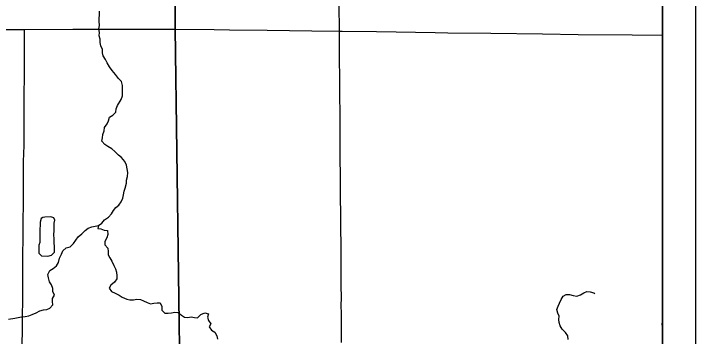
# Model space of a CAD drawing. Extents: x 0 to 34, y 0 to 22.
# Drawn here: x 28.262 to 30.344, y 17.236 to 18.221 of the extents above; entities that cross this region are included whole.
import ezdxf

# ---------------------------------------------------------------- set-up
doc = ezdxf.new("R2010")
doc.units = 0
for name, color, linetype in [('GM_X_Corporation', 7, 'Continuous'), ('GM_X_County_Road', 7, 'Continuous'), ('GM_X_Minor_Lake', 7, 'Continuous'), ('GM_X_Minor_River', 7, 'Continuous'), ('GM_X_State_Route', 7, 'Continuous'), ('GM_X_Township_Road', 7, 'Continuous'), ('SH_Data', 7, 'Continuous')]:
    doc.layers.add(name, color=color, linetype=linetype)

msp = doc.modelspace()

# ---------------------------------------------------------------- linework, layer by layer
at = {"layer": 'GM_X_Corporation'}
for points in [[(28.775, 16.6777), (28.7553, 18.174), (28.7532, 18.52), (28.7531, 18.5321), (28.758, 19.3951), (28.7506, 19.9239), (23.4438, 19.9239), (23.4438, 15.6034)], [(30.2438, 15.6706), (30.2438, 19.9239), (28.7506, 19.9239), (28.758, 19.3951), (28.7531, 18.5321), (28.7532, 18.52), (28.7553, 18.174), (28.775, 16.6777)]]:
    msp.add_lwpolyline(points, dxfattribs=at)
at = {"layer": 'GM_X_County_Road'}
for points in [[(29.257, 18.167), (29.2567, 18.1902), (29.2563, 18.2256), (29.256, 18.256), (29.2557, 18.2839), (29.2555, 18.3168), (29.2553, 18.3349), (29.2552, 18.3628), (29.255, 18.3864), (29.2547, 18.4132), (29.2544, 18.4337), (29.2542, 18.4511), (29.2539, 18.4808), (29.2537, 18.4929)], [(29.2635, 17.217), (29.2632, 17.2406), (29.263, 17.2617), (29.2629, 17.2847), (29.2627, 17.3071), (29.2626, 17.3288), (29.2627, 17.3549), (29.2624, 17.3903), (29.2625, 17.4115), (29.2625, 17.4214), (29.262, 17.4599), (29.262, 17.4854), (29.2619, 17.5209), (29.2613, 17.56), (29.2611, 17.5849), (29.2606, 17.6246), (29.2603, 17.6451), (29.2602, 17.657), (29.2601, 17.6781), (29.26, 17.7023), (29.2596, 17.7433), (29.2594, 17.7626), (29.2593, 17.7887), (29.259, 17.8278), (29.2587, 17.8639), (29.2586, 17.8919), (29.2586, 17.9316), (29.2584, 17.9559), (29.2584, 17.9826), (29.2578, 18.0087), (29.2576, 18.0447), (29.2574, 18.0628), (29.2571, 18.0876), (29.2569, 18.123), (29.257, 18.1485), (29.257, 18.167)]]:
    msp.add_lwpolyline(points, dxfattribs=at)
at = {"layer": 'GM_X_Minor_Lake'}
msp.add_line((28.342, 17.565), (28.3421, 17.5225), dxfattribs=at)
for points in [[(28.3421, 17.5225), (28.3392, 17.5145), (28.3389, 17.5031), (28.3387, 17.4898), (28.3467, 17.4819), (28.3664, 17.481), (28.3774, 17.4834), (28.3864, 17.4934), (28.3866, 17.509), (28.386, 17.5222), (28.3852, 17.5329), (28.385, 17.5465), (28.3853, 17.5579), (28.3859, 17.5708), (28.3861, 17.5815), (28.3879, 17.591), (28.3841, 17.5974), (28.3757, 17.6003), (28.3568, 17.6001), (28.3507, 17.5989), (28.3458, 17.5962), (28.3429, 17.5848), (28.3427, 17.573), (28.342, 17.565)], [(30.2438, 17.2808), (30.2409, 17.2745), (30.2421, 17.2643), (30.2422, 17.2571), (30.2438, 17.2538)]]:
    msp.add_lwpolyline(points, dxfattribs=at)
at = {"layer": 'GM_X_Minor_River'}
for points in [[(28.5795, 17.94), (28.5899, 17.9591), (28.5943, 17.9702), (28.5946, 17.9804), (28.5941, 17.9918), (28.5943, 18.0017), (28.5908, 18.0134), (28.5824, 18.0232), (28.5728, 18.0348), (28.5624, 18.0469), (28.5551, 18.0582), (28.547, 18.071), (28.542, 18.0808), (28.5354, 18.0917), (28.5334, 18.1016), (28.5329, 18.1118), (28.5282, 18.1224), (28.5259, 18.1323), (28.5257, 18.1429), (28.5233, 18.1531), (28.5244, 18.1634), (28.5223, 18.1748), (28.5238, 18.1846), (28.5232, 18.1976), (28.5235, 18.207), (28.5242, 18.2165), (28.5237, 18.2279)], [(28.2459, 17.2889), (28.2655, 17.2915), (28.2761, 17.2935), (28.2863, 17.2955), (28.2973, 17.2968), (28.3086, 17.2992), (28.3188, 17.3027), (28.3305, 17.3074), (28.3422, 17.3136), (28.3531, 17.3172), (28.3629, 17.318), (28.3727, 17.3223), (28.3813, 17.3327), (28.3801, 17.3422), (28.3804, 17.3517), (28.3863, 17.362), (28.382, 17.373), (28.3819, 17.3824), (28.3773, 17.393), (28.3715, 17.4028), (28.3687, 17.4142), (28.3663, 17.4248), (28.3726, 17.4366), (28.3824, 17.4436), (28.3929, 17.4509), (28.3985, 17.4616), (28.4017, 17.475), (28.4077, 17.4868), (28.4125, 17.4971), (28.4226, 17.5063), (28.4343, 17.5088), (28.4448, 17.5191), (28.4515, 17.5299), (28.459, 17.5394), (28.4702, 17.5494), (28.4799, 17.5594), (28.4897, 17.5664), (28.5003, 17.5707), (28.5105, 17.5719), (28.5207, 17.5747), (28.5312, 17.5817), (28.5398, 17.5917), (28.5511, 17.6001), (28.5608, 17.6098), (28.5668, 17.6201), (28.5735, 17.6296), (28.5832, 17.6366), (28.5907, 17.6462), (28.5955, 17.6576), (28.5973, 17.6683), (28.5998, 17.6786), (28.6027, 17.6881), (28.6064, 17.703), (28.607, 17.7128), (28.6092, 17.7243), (28.6105, 17.736), (28.6089, 17.7474), (28.6061, 17.7584), (28.6011, 17.7693), (28.5915, 17.7814), (28.5816, 17.7892), (28.5712, 17.7998), (28.5613, 17.8084), (28.5498, 17.8151), (28.5399, 17.8218), (28.5315, 17.8319), (28.5336, 17.8415), (28.5339, 17.8521), (28.5383, 17.8635), (28.5397, 17.8738), (28.5472, 17.8842), (28.5516, 17.8941), (28.5545, 17.9047), (28.5643, 17.9106), (28.5744, 17.9202), (28.5747, 17.9301), (28.5795, 17.94)], [(28.5207, 17.5747), (28.5189, 17.5652), (28.5284, 17.5642), (28.5383, 17.5605), (28.5485, 17.5591), (28.5498, 17.5473), (28.5461, 17.5367), (28.5405, 17.526), (28.5403, 17.5153), (28.5491, 17.5048), (28.5504, 17.4946), (28.5505, 17.4851), (28.5555, 17.4753), (28.562, 17.4651), (28.5679, 17.4526), (28.5729, 17.4424), (28.576, 17.4322), (28.5773, 17.4212), (28.5767, 17.4117), (28.5696, 17.401), (28.5587, 17.3925), (28.5531, 17.383), (28.5612, 17.3732), (28.5722, 17.3676), (28.584, 17.3617), (28.5936, 17.3553), (28.6073, 17.3498), (28.6168, 17.348), (28.6281, 17.3478), (28.6379, 17.3494), (28.6489, 17.3488), (28.6585, 17.3443), (28.6695, 17.3395), (28.6798, 17.3358), (28.69, 17.3371), (28.6998, 17.3384), (28.7097, 17.3385), (28.7143, 17.3268), (28.7144, 17.3161), (28.724, 17.3071), (28.7339, 17.3072), (28.7441, 17.3077), (28.7543, 17.3101), (28.7638, 17.3084), (28.7745, 17.3009), (28.784, 17.2949), (28.7939, 17.2939), (28.8037, 17.2955), (28.8139, 17.2934), (28.8238, 17.2924), (28.8335, 17.3023), (28.8456, 17.3074), (28.857, 17.3045), (28.8541, 17.295), (28.8565, 17.2844), (28.8638, 17.2746), (28.8593, 17.2651), (28.8666, 17.2545), (28.8762, 17.2486), (28.882, 17.238), (28.884, 17.227)], [(29.9551, 17.2264), (29.9546, 17.2374), (29.9477, 17.2475), (29.9373, 17.2584), (29.9311, 17.2686), (29.928, 17.2784), (29.9271, 17.2879), (29.9274, 17.2974), (29.9239, 17.3073), (29.9204, 17.3179), (29.9252, 17.3278), (29.9292, 17.3377), (29.9344, 17.3488), (29.9396, 17.3587), (29.9494, 17.3641), (29.9596, 17.3635), (29.971, 17.361), (29.9816, 17.3592), (29.993, 17.3624), (30.0027, 17.3689), (30.0126, 17.3729), (30.0228, 17.3722), (30.0334, 17.3685), (30.0369, 17.3671)]]:
    msp.add_lwpolyline(points, dxfattribs=at)
at = {"layer": 'GM_X_State_Route'}
msp.add_lwpolyline([(28.2271, 18.1725), (28.2945, 18.1727), (28.4428, 18.1731), (28.6572, 18.1731), (28.7537, 18.1734), (28.7556, 18.1734), (28.8741, 18.1721), (28.9208, 18.1715), (29.0357, 18.1699), (29.1725, 18.1681), (29.257, 18.167), (29.2651, 18.1668), (29.3695, 18.1659), (29.549, 18.163), (29.5881, 18.1622), (29.7192, 18.1608), (29.8771, 18.1589), (29.9859, 18.1573), (30.1506, 18.1559), (30.2438, 18.1546)], dxfattribs=at)
at = {"layer": 'GM_X_Township_Road'}
msp.add_lwpolyline([(28.2879, 17.1995), (28.2887, 17.2672), (28.289, 17.2839), (28.2894, 17.305), (28.2895, 17.3398), (28.2896, 17.369), (28.2897, 17.4094), (28.2897, 17.433), (28.29, 17.4889), (28.2906, 17.5318), (28.2907, 17.5399), (28.2909, 17.5504), (28.2911, 17.5683), (28.2917, 17.6595), (28.2921, 17.714), (28.2917, 17.7473), (28.2918, 17.7604), (28.2923, 17.775), (28.2927, 17.7888), (28.2935, 17.8239), (28.2943, 17.943), (28.2942, 17.9579), (28.2941, 17.9722), (28.2948, 18.0312), (28.2949, 18.071), (28.295, 18.1064), (28.295, 18.1418), (28.2945, 18.1727)], dxfattribs=at)
at = {"layer": 'SH_Data'}
for p, q in [((30.3438, 20.0239), (30.3438, 13.0239)), ((30.2438, 19.9239), (30.2438, 13.1239))]:
    msp.add_line(p, q, dxfattribs=at)

doc.saveas('drawing.dxf')
